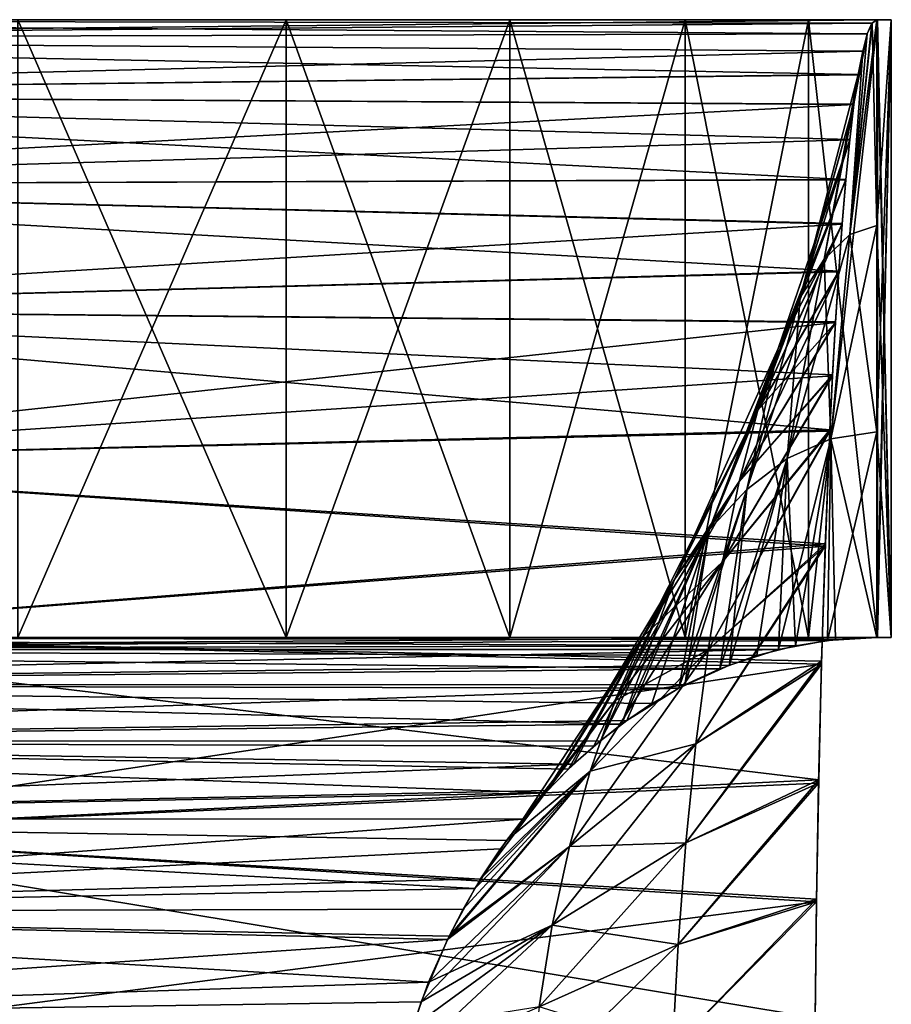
# Model space of a CAD drawing. Header units: inches. Extents: x -4.64 to 4.64, y -1.42 to 0.49.
# Tile 570 of 608: x 4.51 to 4.64, y -0.15 to 0. Entities that reach past the tile are written whole.
import ezdxf

# ---------------------------------------------------------------- set-up
doc = ezdxf.new("R2010")
doc.units = ezdxf.units.IN
doc.header["$LTSCALE"] = 65.185185
doc.header["$MEASUREMENT"] = 0
for name, color, linetype in [('1', 7, 'CONTINUOUS'), ('11', 7, 'CONTINUOUS'), ('13', 7, 'CONTINUOUS'), ('19', 7, 'CONTINUOUS'), ('2', 7, 'CONTINUOUS'), ('20', 7, 'CONTINUOUS'), ('24', 7, 'CONTINUOUS'), ('303', 7, 'CONTINUOUS'), ('304', 7, 'CONTINUOUS'), ('306', 7, 'CONTINUOUS'), ('308', 7, 'CONTINUOUS'), ('320', 7, 'CONTINUOUS'), ('322', 7, 'CONTINUOUS'), ('324', 7, 'CONTINUOUS')]:
    doc.layers.add(name, color=color, linetype=linetype)

msp = doc.modelspace()

# ---------------------------------------------------------------- linework, layer by layer
at = {"layer": '1', "color": 7, "linetype": 'CONTINUOUS', "true_color": 0x969696}
for points in [[(4.63696, 0, 8.48588), (4.33627, 0, 8.18518), (4.23447, 0, 8.55193), (4.63696, 0, 8.48588)], [(4.25, 0, 8.5503), (4.63696, 0, 8.48588), (4.23447, 0, 8.55193), (4.25, 0, 8.5503)], [(4.63915, 0, 8.54878), (4.63696, 0, 8.48588), (4.25, 0, 8.5503), (4.63915, 0, 8.54878)], [(4.63915, 0, 8.54878), (4.25, 0, 8.5503), (4.26553, 0, 8.55193), (4.63915, 0, 8.54878)], [(4.63709, 0, 8.61021), (4.63915, 0, 8.54878), (4.26553, 0, 8.55193), (4.63709, 0, 8.61021)], [(4.28038, 0, 8.55676), (4.63709, 0, 8.61021), (4.26553, 0, 8.55193), (4.28038, 0, 8.55676)], [(4.62668, 0, 8.67077), (4.63709, 0, 8.61021), (4.28038, 0, 8.55676), (4.62668, 0, 8.67077)], [(4.6081, 0, 8.72938), (4.62668, 0, 8.67077), (4.28038, 0, 8.55676), (4.6081, 0, 8.72938)], [(4.29391, 0, 8.56456), (4.6081, 0, 8.72938), (4.28038, 0, 8.55676), (4.29391, 0, 8.56456)], [(4.58172, 0, 8.78489), (4.6081, 0, 8.72938), (4.29391, 0, 8.56456), (4.58172, 0, 8.78489)], [(4.30551, 0, 8.57501), (4.58172, 0, 8.78489), (4.29391, 0, 8.56456), (4.30551, 0, 8.57501)], [(4.31469, 0, 8.58765), (4.58172, 0, 8.78489), (4.30551, 0, 8.57501), (4.31469, 0, 8.58765)], [(4.50762, 0, 8.88262), (4.54801, 0, 8.8363), (4.30551, 0, 8.67499), (4.50762, 0, 8.88262)], [(4.30551, 0, 8.67499), (4.54801, 0, 8.8363), (4.31469, 0, 8.66235), (4.30551, 0, 8.67499)], [(4.32105, 0, 8.60192), (4.58172, 0, 8.78489), (4.31469, 0, 8.58765), (4.32105, 0, 8.60192)], [(4.31469, 0, 8.66235), (4.54801, 0, 8.8363), (4.32105, 0, 8.64808), (4.31469, 0, 8.66235)], [(4.54801, 0, 8.8363), (4.58172, 0, 8.78489), (4.32105, 0, 8.60192), (4.54801, 0, 8.8363)], [(4.32105, 0, 8.64808), (4.54801, 0, 8.8363), (4.32429, 0, 8.63281), (4.32105, 0, 8.64808)], [(4.32429, 0, 8.61719), (4.54801, 0, 8.8363), (4.32105, 0, 8.60192), (4.32429, 0, 8.61719)], [(4.32429, 0, 8.63281), (4.54801, 0, 8.8363), (4.32429, 0, 8.61719), (4.32429, 0, 8.63281)]]:
    msp.add_3dface(points, dxfattribs=at)
at = {"layer": '11', "color": 7, "linetype": 'CONTINUOUS', "true_color": 0x969696}
for points in [[(4.63696, -0.093, 8.48588), (4.33627, -0.093, 8.18518), (4.3491, -0.09479, 8.17235), (4.63696, -0.093, 8.48588)], [(4.62952, -0.09346, 8.46542), (4.63696, -0.093, 8.48588), (4.3491, -0.09479, 8.17235), (4.62952, -0.09346, 8.46542)], [(4.62217, -0.09482, 8.44522), (4.62952, -0.09346, 8.46542), (4.3491, -0.09479, 8.17235), (4.62217, -0.09482, 8.44522)], [(4.36143, -0.10008, 8.16001), (4.62217, -0.09482, 8.44522), (4.3491, -0.09479, 8.17235), (4.36143, -0.10008, 8.16001)], [(4.61476, -0.09714, 8.42486), (4.62217, -0.09482, 8.44522), (4.36143, -0.10008, 8.16001), (4.61476, -0.09714, 8.42486)], [(4.60716, -0.10061, 8.40398), (4.61476, -0.09714, 8.42486), (4.36143, -0.10008, 8.16001), (4.60716, -0.10061, 8.40398)], [(4.3728, -0.10867, 8.14865), (4.60716, -0.10061, 8.40398), (4.36143, -0.10008, 8.16001), (4.3728, -0.10867, 8.14865)], [(4.59933, -0.10547, 8.38245), (4.60716, -0.10061, 8.40398), (4.3728, -0.10867, 8.14865), (4.59933, -0.10547, 8.38245)], [(4.59534, -0.10853, 8.37147), (4.59933, -0.10547, 8.38245), (4.3728, -0.10867, 8.14865), (4.59534, -0.10853, 8.37147)], [(4.5913, -0.11208, 8.36039), (4.59534, -0.10853, 8.37147), (4.3728, -0.10867, 8.14865), (4.5913, -0.11208, 8.36039)], [(4.38277, -0.12024, 8.13868), (4.5913, -0.11208, 8.36039), (4.3728, -0.10867, 8.14865), (4.38277, -0.12024, 8.13868)], [(4.58739, -0.11605, 8.34964), (4.5913, -0.11208, 8.36039), (4.38277, -0.12024, 8.13868), (4.58739, -0.11605, 8.34964)], [(4.58367, -0.12035, 8.33943), (4.58739, -0.11605, 8.34964), (4.38277, -0.12024, 8.13868), (4.58367, -0.12035, 8.33943)], [(4.39094, -0.13433, 8.1305), (4.58367, -0.12035, 8.33943), (4.38277, -0.12024, 8.13868), (4.39094, -0.13433, 8.1305)], [(4.58031, -0.12481, 8.33018), (4.58367, -0.12035, 8.33943), (4.39094, -0.13433, 8.1305), (4.58031, -0.12481, 8.33018)], [(4.5773, -0.12934, 8.32191), (4.58031, -0.12481, 8.33018), (4.39094, -0.13433, 8.1305), (4.5773, -0.12934, 8.32191)], [(4.57465, -0.13389, 8.31462), (4.5773, -0.12934, 8.32191), (4.39094, -0.13433, 8.1305), (4.57465, -0.13389, 8.31462)], [(4.57229, -0.13847, 8.30816), (4.57465, -0.13389, 8.31462), (4.39094, -0.13433, 8.1305), (4.57229, -0.13847, 8.30816)], [(4.39702, -0.15041, 8.12442), (4.57229, -0.13847, 8.30816), (4.39094, -0.13433, 8.1305), (4.39702, -0.15041, 8.12442)], [(4.56835, -0.14783, 8.29733), (4.57229, -0.13847, 8.30816), (4.39702, -0.15041, 8.12442), (4.56835, -0.14783, 8.29733)], [(4.56533, -0.15754, 8.28903), (4.56835, -0.14783, 8.29733), (4.39702, -0.15041, 8.12442), (4.56533, -0.15754, 8.28903)]]:
    msp.add_3dface(points, dxfattribs=at)
at = {"layer": '13', "color": 7, "linetype": 'CONTINUOUS', "true_color": 0x969696}
for points in [[(4.33627, 0, 8.18518), (4.63696, 0, 8.48588), (4.63622, -0.00054, 8.46518), (4.33627, 0, 8.18518)], [(4.35911, -0.00283, 8.16234), (4.33627, 0, 8.18518), (4.63554, -0.00212, 8.44484), (4.35911, -0.00283, 8.16234)], [(4.63554, -0.00212, 8.44484), (4.33627, 0, 8.18518), (4.63622, -0.00054, 8.46518), (4.63554, -0.00212, 8.44484)], [(4.63484, -0.00472, 8.42488), (4.35911, -0.00283, 8.16234), (4.63554, -0.00212, 8.44484), (4.63484, -0.00472, 8.42488)], [(4.38125, -0.01122, 8.1402), (4.35911, -0.00283, 8.16234), (4.63417, -0.00827, 8.4055), (4.38125, -0.01122, 8.1402)], [(4.63417, -0.00827, 8.4055), (4.35911, -0.00283, 8.16234), (4.63484, -0.00472, 8.42488), (4.63417, -0.00827, 8.4055)], [(4.63351, -0.01273, 8.38679), (4.38125, -0.01122, 8.1402), (4.63417, -0.00827, 8.4055), (4.63351, -0.01273, 8.38679)], [(4.40203, -0.02492, 8.11942), (4.38125, -0.01122, 8.1402), (4.6323, -0.02403, 8.3519), (4.40203, -0.02492, 8.11942)], [(4.6323, -0.02403, 8.3519), (4.38125, -0.01122, 8.1402), (4.6329, -0.01801, 8.36891), (4.6323, -0.02403, 8.3519)], [(4.6329, -0.01801, 8.36891), (4.38125, -0.01122, 8.1402), (4.63351, -0.01273, 8.38679), (4.6329, -0.01801, 8.36891)], [(4.63175, -0.03067, 8.33596), (4.40203, -0.02492, 8.11942), (4.6323, -0.02403, 8.3519), (4.63175, -0.03067, 8.33596)], [(4.42082, -0.04353, 8.10063), (4.40203, -0.02492, 8.11942), (4.63123, -0.03785, 8.3211), (4.42082, -0.04353, 8.10063)], [(4.63123, -0.03785, 8.3211), (4.40203, -0.02492, 8.11942), (4.63175, -0.03067, 8.33596), (4.63123, -0.03785, 8.3211)], [(4.63075, -0.04548, 8.30732), (4.42082, -0.04353, 8.10063), (4.63123, -0.03785, 8.3211), (4.63075, -0.04548, 8.30732)], [(4.43701, -0.06643, 8.08444), (4.42082, -0.04353, 8.10063), (4.62991, -0.06175, 8.28308), (4.43701, -0.06643, 8.08444)], [(4.62991, -0.06175, 8.28308), (4.42082, -0.04353, 8.10063), (4.63031, -0.05348, 8.29465), (4.62991, -0.06175, 8.28308)], [(4.63031, -0.05348, 8.29465), (4.42082, -0.04353, 8.10063), (4.63075, -0.04548, 8.30732), (4.63031, -0.05348, 8.29465)], [(4.62922, -0.07892, 8.26305), (4.43701, -0.06643, 8.08444), (4.62991, -0.06175, 8.28308), (4.62922, -0.07892, 8.26305)], [(4.45017, -0.093, 8.07128), (4.43701, -0.06643, 8.08444), (4.62922, -0.07892, 8.26305), (4.45017, -0.093, 8.07128)], [(4.62865, -0.09656, 8.24693), (4.45017, -0.093, 8.07128), (4.62922, -0.07892, 8.26305), (4.62865, -0.09656, 8.24693)], [(4.45986, -0.12239, 8.06159), (4.45017, -0.093, 8.07128), (4.62822, -0.11444, 8.23433), (4.45986, -0.12239, 8.06159)], [(4.62822, -0.11444, 8.23433), (4.45017, -0.093, 8.07128), (4.62865, -0.09656, 8.24693), (4.62822, -0.11444, 8.23433)], [(4.62789, -0.13239, 8.22492), (4.45986, -0.12239, 8.06159), (4.62822, -0.11444, 8.23433), (4.62789, -0.13239, 8.22492)], [(4.46579, -0.1537, 8.05566), (4.45986, -0.12239, 8.06159), (4.62766, -0.15026, 8.21843), (4.46579, -0.1537, 8.05566)], [(4.62766, -0.15026, 8.21843), (4.45986, -0.12239, 8.06159), (4.62789, -0.13239, 8.22492), (4.62766, -0.15026, 8.21843)]]:
    msp.add_3dface(points, dxfattribs=at)
at = {"layer": '19', "color": 7, "linetype": 'CONTINUOUS', "true_color": 0x969696}
for points in [[(4.63696, 0, 8.48588), (4.63915, 0, 8.54878), (4.63915, -0.093, 8.54878), (4.63696, 0, 8.48588)], [(4.63696, 0, 8.48588), (4.63915, -0.093, 8.54878), (4.63696, -0.031, 8.48588), (4.63696, 0, 8.48588)], [(4.63696, -0.031, 8.48588), (4.63915, -0.093, 8.54878), (4.63696, -0.06203, 8.48588), (4.63696, -0.031, 8.48588)], [(4.63915, -0.093, 8.54878), (4.63696, -0.093, 8.48588), (4.63696, -0.06203, 8.48588), (4.63915, -0.093, 8.54878)]]:
    msp.add_3dface(points, dxfattribs=at)
at = {"layer": '2', "color": 7, "linetype": 'CONTINUOUS', "true_color": 0x969696}
for points in [[(4.63915, -0.093, 8.54878), (4.63709, -0.093, 8.61021), (4.33627, -0.093, 8.18518), (4.63915, -0.093, 8.54878)], [(4.33627, -0.093, 8.18518), (4.63709, -0.093, 8.61021), (4.42678, -0.093, 8.44822), (4.33627, -0.093, 8.18518)], [(4.63696, -0.093, 8.48588), (4.63915, -0.093, 8.54878), (4.33627, -0.093, 8.18518), (4.63696, -0.093, 8.48588)], [(4.63709, -0.093, 8.61021), (4.62668, -0.093, 8.67077), (4.42678, -0.093, 8.44822), (4.63709, -0.093, 8.61021)], [(4.42678, -0.093, 8.44822), (4.62668, -0.093, 8.67077), (4.45225, -0.093, 8.47805), (4.42678, -0.093, 8.44822)], [(4.45225, -0.093, 8.77195), (4.47275, -0.093, 8.7385), (4.54801, -0.093, 8.8363), (4.45225, -0.093, 8.77195)], [(4.50762, -0.093, 8.88262), (4.45225, -0.093, 8.77195), (4.54801, -0.093, 8.8363), (4.50762, -0.093, 8.88262)], [(4.45225, -0.093, 8.47805), (4.62668, -0.093, 8.67077), (4.47275, -0.093, 8.5115), (4.45225, -0.093, 8.47805)], [(4.47275, -0.093, 8.7385), (4.48776, -0.093, 8.70225), (4.54801, -0.093, 8.8363), (4.47275, -0.093, 8.7385)], [(4.47275, -0.093, 8.5115), (4.62668, -0.093, 8.67077), (4.48776, -0.093, 8.54775), (4.47275, -0.093, 8.5115)], [(4.48776, -0.093, 8.70225), (4.49692, -0.093, 8.66411), (4.58172, -0.093, 8.78489), (4.48776, -0.093, 8.70225)], [(4.54801, -0.093, 8.8363), (4.48776, -0.093, 8.70225), (4.58172, -0.093, 8.78489), (4.54801, -0.093, 8.8363)], [(4.62668, -0.093, 8.67077), (4.6081, -0.093, 8.72938), (4.48776, -0.093, 8.54775), (4.62668, -0.093, 8.67077)], [(4.48776, -0.093, 8.54775), (4.6081, -0.093, 8.72938), (4.49692, -0.093, 8.58589), (4.48776, -0.093, 8.54775)], [(4.49692, -0.093, 8.66411), (4.5, -0.093, 8.625), (4.58172, -0.093, 8.78489), (4.49692, -0.093, 8.66411)], [(4.6081, -0.093, 8.72938), (4.5, -0.093, 8.625), (4.49692, -0.093, 8.58589), (4.6081, -0.093, 8.72938)], [(4.58172, -0.093, 8.78489), (4.5, -0.093, 8.625), (4.6081, -0.093, 8.72938), (4.58172, -0.093, 8.78489)]]:
    msp.add_3dface(points, dxfattribs=at)
at = {"layer": '20', "color": 7, "linetype": 'CONTINUOUS', "true_color": 0x969696}
for points in [[(4.54801, 0, 8.8363), (4.50762, 0, 8.88262), (4.54801, -0.093, 8.8363), (4.54801, 0, 8.8363)], [(4.50762, 0, 8.88262), (4.50762, -0.093, 8.88262), (4.54801, -0.093, 8.8363), (4.50762, 0, 8.88262)], [(4.58172, 0, 8.78489), (4.54801, 0, 8.8363), (4.58172, -0.093, 8.78489), (4.58172, 0, 8.78489)], [(4.54801, 0, 8.8363), (4.54801, -0.093, 8.8363), (4.58172, -0.093, 8.78489), (4.54801, 0, 8.8363)], [(4.6081, 0, 8.72938), (4.58172, 0, 8.78489), (4.6081, -0.093, 8.72938), (4.6081, 0, 8.72938)], [(4.58172, 0, 8.78489), (4.58172, -0.093, 8.78489), (4.6081, -0.093, 8.72938), (4.58172, 0, 8.78489)], [(4.62668, 0, 8.67077), (4.6081, 0, 8.72938), (4.62668, -0.093, 8.67077), (4.62668, 0, 8.67077)], [(4.6081, 0, 8.72938), (4.6081, -0.093, 8.72938), (4.62668, -0.093, 8.67077), (4.6081, 0, 8.72938)], [(4.63709, 0, 8.61021), (4.62668, 0, 8.67077), (4.63709, -0.093, 8.61021), (4.63709, 0, 8.61021)], [(4.62668, 0, 8.67077), (4.62668, -0.093, 8.67077), (4.63709, -0.093, 8.61021), (4.62668, 0, 8.67077)], [(4.63915, 0, 8.54878), (4.63709, 0, 8.61021), (4.63915, -0.093, 8.54878), (4.63915, 0, 8.54878)], [(4.63709, 0, 8.61021), (4.63709, -0.093, 8.61021), (4.63915, -0.093, 8.54878), (4.63709, 0, 8.61021)]]:
    msp.add_3dface(points, dxfattribs=at)
at = {"layer": '24', "color": 7, "linetype": 'CONTINUOUS', "true_color": 0x969696}
for points in [[(4.63622, -0.00054, 8.46518), (4.63696, 0, 8.48588), (4.63289, -0.03231, 8.45332), (4.63622, -0.00054, 8.46518)], [(4.63696, 0, 8.48588), (4.63696, -0.031, 8.48588), (4.63289, -0.03231, 8.45332), (4.63696, 0, 8.48588)], [(4.63554, -0.00212, 8.44484), (4.63622, -0.00054, 8.46518), (4.63289, -0.03231, 8.45332), (4.63554, -0.00212, 8.44484)], [(4.63484, -0.00472, 8.42488), (4.63554, -0.00212, 8.44484), (4.62903, -0.03603, 8.42256), (4.63484, -0.00472, 8.42488)], [(4.62903, -0.03603, 8.42256), (4.63554, -0.00212, 8.44484), (4.63289, -0.03231, 8.45332), (4.62903, -0.03603, 8.42256)], [(4.63417, -0.00827, 8.4055), (4.63484, -0.00472, 8.42488), (4.62903, -0.03603, 8.42256), (4.63417, -0.00827, 8.4055)], [(4.63351, -0.01273, 8.38679), (4.63417, -0.00827, 8.4055), (4.62543, -0.04183, 8.39381), (4.63351, -0.01273, 8.38679)], [(4.62543, -0.04183, 8.39381), (4.63417, -0.00827, 8.4055), (4.62903, -0.03603, 8.42256), (4.62543, -0.04183, 8.39381)], [(4.6329, -0.01801, 8.36891), (4.63351, -0.01273, 8.38679), (4.62543, -0.04183, 8.39381), (4.6329, -0.01801, 8.36891)], [(4.6323, -0.02403, 8.3519), (4.6329, -0.01801, 8.36891), (4.6221, -0.04948, 8.3672), (4.6323, -0.02403, 8.3519)], [(4.6221, -0.04948, 8.3672), (4.6329, -0.01801, 8.36891), (4.62543, -0.04183, 8.39381), (4.6221, -0.04948, 8.3672)], [(4.63175, -0.03067, 8.33596), (4.6323, -0.02403, 8.3519), (4.61903, -0.05877, 8.34274), (4.63175, -0.03067, 8.33596)], [(4.61903, -0.05877, 8.34274), (4.6323, -0.02403, 8.3519), (4.6221, -0.04948, 8.3672), (4.61903, -0.05877, 8.34274)], [(4.63123, -0.03785, 8.3211), (4.63175, -0.03067, 8.33596), (4.61903, -0.05877, 8.34274), (4.63123, -0.03785, 8.3211)], [(4.63696, -0.031, 8.48588), (4.63696, -0.06203, 8.48588), (4.63003, -0.06308, 8.45617), (4.63696, -0.031, 8.48588)], [(4.63289, -0.03231, 8.45332), (4.63696, -0.031, 8.48588), (4.63003, -0.06308, 8.45617), (4.63289, -0.03231, 8.45332)], [(4.62903, -0.03603, 8.42256), (4.63289, -0.03231, 8.45332), (4.62349, -0.06605, 8.4281), (4.62903, -0.03603, 8.42256)], [(4.62349, -0.06605, 8.4281), (4.63289, -0.03231, 8.45332), (4.63003, -0.06308, 8.45617), (4.62349, -0.06605, 8.4281)], [(4.62543, -0.04183, 8.39381), (4.62903, -0.03603, 8.42256), (4.61737, -0.0707, 8.40188), (4.62543, -0.04183, 8.39381)], [(4.61737, -0.0707, 8.40188), (4.62903, -0.03603, 8.42256), (4.62349, -0.06605, 8.4281), (4.61737, -0.0707, 8.40188)], [(4.63075, -0.04548, 8.30732), (4.63123, -0.03785, 8.3211), (4.61625, -0.06953, 8.32051), (4.63075, -0.04548, 8.30732)], [(4.61625, -0.06953, 8.32051), (4.63123, -0.03785, 8.3211), (4.61903, -0.05877, 8.34274), (4.61625, -0.06953, 8.32051)], [(4.6221, -0.04948, 8.3672), (4.62543, -0.04183, 8.39381), (4.6117, -0.07681, 8.37759), (4.6221, -0.04948, 8.3672)], [(4.6117, -0.07681, 8.37759), (4.62543, -0.04183, 8.39381), (4.61737, -0.0707, 8.40188), (4.6117, -0.07681, 8.37759)], [(4.63031, -0.05348, 8.29465), (4.63075, -0.04548, 8.30732), (4.61625, -0.06953, 8.32051), (4.63031, -0.05348, 8.29465)], [(4.61903, -0.05877, 8.34274), (4.6221, -0.04948, 8.3672), (4.6065, -0.08424, 8.35528), (4.61903, -0.05877, 8.34274)], [(4.6065, -0.08424, 8.35528), (4.6221, -0.04948, 8.3672), (4.6117, -0.07681, 8.37759), (4.6065, -0.08424, 8.35528)], [(4.62991, -0.06175, 8.28308), (4.63031, -0.05348, 8.29465), (4.61375, -0.08161, 8.30062), (4.62991, -0.06175, 8.28308)], [(4.61375, -0.08161, 8.30062), (4.63031, -0.05348, 8.29465), (4.61625, -0.06953, 8.32051), (4.61375, -0.08161, 8.30062)], [(4.61625, -0.06953, 8.32051), (4.61903, -0.05877, 8.34274), (4.60177, -0.09285, 8.33499), (4.61625, -0.06953, 8.32051)], [(4.60177, -0.09285, 8.33499), (4.61903, -0.05877, 8.34274), (4.6065, -0.08424, 8.35528), (4.60177, -0.09285, 8.33499)], [(4.62922, -0.07892, 8.26305), (4.62991, -0.06175, 8.28308), (4.61157, -0.09485, 8.28319), (4.62922, -0.07892, 8.26305)], [(4.61157, -0.09485, 8.28319), (4.62991, -0.06175, 8.28308), (4.61375, -0.08161, 8.30062), (4.61157, -0.09485, 8.28319)], [(4.63696, -0.093, 8.48588), (4.62952, -0.09346, 8.46542), (4.63696, -0.06203, 8.48588), (4.63696, -0.093, 8.48588)], [(4.63696, -0.06203, 8.48588), (4.62952, -0.09346, 8.46542), (4.63003, -0.06308, 8.45617), (4.63696, -0.06203, 8.48588)], [(4.62952, -0.09346, 8.46542), (4.62217, -0.09482, 8.44522), (4.63003, -0.06308, 8.45617), (4.62952, -0.09346, 8.46542)], [(4.62217, -0.09482, 8.44522), (4.62349, -0.06605, 8.4281), (4.63003, -0.06308, 8.45617), (4.62217, -0.09482, 8.44522)], [(4.62217, -0.09482, 8.44522), (4.61476, -0.09714, 8.42486), (4.62349, -0.06605, 8.4281), (4.62217, -0.09482, 8.44522)], [(4.61476, -0.09714, 8.42486), (4.61737, -0.0707, 8.40188), (4.62349, -0.06605, 8.4281), (4.61476, -0.09714, 8.42486)], [(4.61375, -0.08161, 8.30062), (4.61625, -0.06953, 8.32051), (4.59753, -0.10251, 8.31684), (4.61375, -0.08161, 8.30062)], [(4.59753, -0.10251, 8.31684), (4.61625, -0.06953, 8.32051), (4.60177, -0.09285, 8.33499), (4.59753, -0.10251, 8.31684)], [(4.61476, -0.09714, 8.42486), (4.60716, -0.10061, 8.40398), (4.61737, -0.0707, 8.40188), (4.61476, -0.09714, 8.42486)], [(4.60716, -0.10061, 8.40398), (4.6117, -0.07681, 8.37759), (4.61737, -0.0707, 8.40188), (4.60716, -0.10061, 8.40398)], [(4.59933, -0.10547, 8.38245), (4.59534, -0.10853, 8.37147), (4.6117, -0.07681, 8.37759), (4.59933, -0.10547, 8.38245)], [(4.59534, -0.10853, 8.37147), (4.6065, -0.08424, 8.35528), (4.6117, -0.07681, 8.37759), (4.59534, -0.10853, 8.37147)], [(4.60716, -0.10061, 8.40398), (4.59933, -0.10547, 8.38245), (4.6117, -0.07681, 8.37759), (4.60716, -0.10061, 8.40398)], [(4.62865, -0.09656, 8.24693), (4.62922, -0.07892, 8.26305), (4.60971, -0.10902, 8.26836), (4.62865, -0.09656, 8.24693)], [(4.60971, -0.10902, 8.26836), (4.62922, -0.07892, 8.26305), (4.61157, -0.09485, 8.28319), (4.60971, -0.10902, 8.26836)], [(4.61157, -0.09485, 8.28319), (4.61375, -0.08161, 8.30062), (4.59382, -0.1131, 8.30094), (4.61157, -0.09485, 8.28319)], [(4.59382, -0.1131, 8.30094), (4.61375, -0.08161, 8.30062), (4.59753, -0.10251, 8.31684), (4.59382, -0.1131, 8.30094)], [(4.5913, -0.11208, 8.36039), (4.58739, -0.11605, 8.34964), (4.6065, -0.08424, 8.35528), (4.5913, -0.11208, 8.36039)], [(4.58739, -0.11605, 8.34964), (4.60177, -0.09285, 8.33499), (4.6065, -0.08424, 8.35528), (4.58739, -0.11605, 8.34964)], [(4.59534, -0.10853, 8.37147), (4.5913, -0.11208, 8.36039), (4.6065, -0.08424, 8.35528), (4.59534, -0.10853, 8.37147)], [(4.58739, -0.11605, 8.34964), (4.58367, -0.12035, 8.33943), (4.60177, -0.09285, 8.33499), (4.58739, -0.11605, 8.34964)], [(4.58367, -0.12035, 8.33943), (4.59753, -0.10251, 8.31684), (4.60177, -0.09285, 8.33499), (4.58367, -0.12035, 8.33943)], [(4.60971, -0.10902, 8.26836), (4.61157, -0.09485, 8.28319), (4.59067, -0.12443, 8.28741), (4.60971, -0.10902, 8.26836)], [(4.59067, -0.12443, 8.28741), (4.61157, -0.09485, 8.28319), (4.59382, -0.1131, 8.30094), (4.59067, -0.12443, 8.28741)], [(4.62822, -0.11444, 8.23433), (4.62865, -0.09656, 8.24693), (4.6082, -0.12389, 8.25627), (4.62822, -0.11444, 8.23433)], [(4.6082, -0.12389, 8.25627), (4.62865, -0.09656, 8.24693), (4.60971, -0.10902, 8.26836), (4.6082, -0.12389, 8.25627)], [(4.58031, -0.12481, 8.33018), (4.5773, -0.12934, 8.32191), (4.59753, -0.10251, 8.31684), (4.58031, -0.12481, 8.33018)], [(4.5773, -0.12934, 8.32191), (4.59382, -0.1131, 8.30094), (4.59753, -0.10251, 8.31684), (4.5773, -0.12934, 8.32191)], [(4.58367, -0.12035, 8.33943), (4.58031, -0.12481, 8.33018), (4.59753, -0.10251, 8.31684), (4.58367, -0.12035, 8.33943)], [(4.6082, -0.12389, 8.25627), (4.60971, -0.10902, 8.26836), (4.58809, -0.13632, 8.27638), (4.6082, -0.12389, 8.25627)], [(4.58809, -0.13632, 8.27638), (4.60971, -0.10902, 8.26836), (4.59067, -0.12443, 8.28741), (4.58809, -0.13632, 8.27638)], [(4.57465, -0.13389, 8.31462), (4.57229, -0.13847, 8.30816), (4.59382, -0.1131, 8.30094), (4.57465, -0.13389, 8.31462)], [(4.57229, -0.13847, 8.30816), (4.59067, -0.12443, 8.28741), (4.59382, -0.1131, 8.30094), (4.57229, -0.13847, 8.30816)], [(4.5773, -0.12934, 8.32191), (4.57465, -0.13389, 8.31462), (4.59382, -0.1131, 8.30094), (4.5773, -0.12934, 8.32191)], [(4.62789, -0.13239, 8.22492), (4.62822, -0.11444, 8.23433), (4.60703, -0.13922, 8.24696), (4.62789, -0.13239, 8.22492)], [(4.60703, -0.13922, 8.24696), (4.62822, -0.11444, 8.23433), (4.6082, -0.12389, 8.25627), (4.60703, -0.13922, 8.24696)], [(4.57229, -0.13847, 8.30816), (4.56835, -0.14783, 8.29733), (4.59067, -0.12443, 8.28741), (4.57229, -0.13847, 8.30816)], [(4.56835, -0.14783, 8.29733), (4.58809, -0.13632, 8.27638), (4.59067, -0.12443, 8.28741), (4.56835, -0.14783, 8.29733)], [(4.60703, -0.13922, 8.24696), (4.6082, -0.12389, 8.25627), (4.58611, -0.14858, 8.26788), (4.60703, -0.13922, 8.24696)], [(4.58611, -0.14858, 8.26788), (4.6082, -0.12389, 8.25627), (4.58809, -0.13632, 8.27638), (4.58611, -0.14858, 8.26788)], [(4.62766, -0.15026, 8.21843), (4.62789, -0.13239, 8.22492), (4.60621, -0.15481, 8.2404), (4.62766, -0.15026, 8.21843)], [(4.60621, -0.15481, 8.2404), (4.62789, -0.13239, 8.22492), (4.60703, -0.13922, 8.24696), (4.60621, -0.15481, 8.2404)], [(4.56835, -0.14783, 8.29733), (4.56533, -0.15754, 8.28903), (4.58809, -0.13632, 8.27638), (4.56835, -0.14783, 8.29733)], [(4.56533, -0.15754, 8.28903), (4.58611, -0.14858, 8.26788), (4.58809, -0.13632, 8.27638), (4.56533, -0.15754, 8.28903)], [(4.60621, -0.15481, 8.2404), (4.60703, -0.13922, 8.24696), (4.58471, -0.16105, 8.26189), (4.60621, -0.15481, 8.2404)], [(4.58471, -0.16105, 8.26189), (4.60703, -0.13922, 8.24696), (4.58611, -0.14858, 8.26788), (4.58471, -0.16105, 8.26189)]]:
    msp.add_3dface(points, dxfattribs=at)
at = {"layer": '303', "color": 7, "linetype": 'CONTINUOUS', "true_color": 0x969696}
for points in [[(4.33627, 0, -8.18518), (4.58172, 0, -8.78489), (4.30551, 0, -8.57501), (4.33627, 0, -8.18518)], [(4.58172, 0, -8.78489), (4.54802, 0, -8.83629), (4.30551, 0, -8.57501), (4.58172, 0, -8.78489)], [(4.30551, 0, -8.57501), (4.54802, 0, -8.83629), (4.31469, 0, -8.58765), (4.30551, 0, -8.57501)], [(4.31469, 0, -8.58765), (4.54802, 0, -8.83629), (4.32105, 0, -8.60192), (4.31469, 0, -8.58765)], [(4.32105, 0, -8.60192), (4.54802, 0, -8.83629), (4.32429, 0, -8.61719), (4.32105, 0, -8.60192)], [(4.54802, 0, -8.83629), (4.50762, 0, -8.88262), (4.32429, 0, -8.61719), (4.54802, 0, -8.83629)], [(4.33627, 0, -8.18518), (4.63696, 0, -8.48588), (4.63915, 0, -8.54878), (4.33627, 0, -8.18518)], [(4.58172, 0, -8.78489), (4.33627, 0, -8.18518), (4.6081, 0, -8.72938), (4.58172, 0, -8.78489)], [(4.6081, 0, -8.72938), (4.33627, 0, -8.18518), (4.62668, 0, -8.67078), (4.6081, 0, -8.72938)], [(4.62668, 0, -8.67078), (4.33627, 0, -8.18518), (4.63709, 0, -8.61021), (4.62668, 0, -8.67078)], [(4.63709, 0, -8.61021), (4.33627, 0, -8.18518), (4.63915, 0, -8.54878), (4.63709, 0, -8.61021)]]:
    msp.add_3dface(points, dxfattribs=at)
at = {"layer": '304', "color": 7, "linetype": 'CONTINUOUS', "true_color": 0x969696}
for points in [[(4.32725, -0.093, -8.38724), (4.3635, -0.093, -8.40225), (4.63696, -0.093, -8.48588), (4.32725, -0.093, -8.38724)], [(4.33627, -0.093, -8.18518), (4.32725, -0.093, -8.38724), (4.63696, -0.093, -8.48588), (4.33627, -0.093, -8.18518)], [(4.3635, -0.093, -8.40225), (4.39695, -0.093, -8.42275), (4.63915, -0.093, -8.54878), (4.3635, -0.093, -8.40225)], [(4.63696, -0.093, -8.48588), (4.3635, -0.093, -8.40225), (4.63915, -0.093, -8.54878), (4.63696, -0.093, -8.48588)], [(4.39695, -0.093, -8.42275), (4.42678, -0.093, -8.44822), (4.63709, -0.093, -8.61021), (4.39695, -0.093, -8.42275)], [(4.63915, -0.093, -8.54878), (4.39695, -0.093, -8.42275), (4.63709, -0.093, -8.61021), (4.63915, -0.093, -8.54878)], [(4.42678, -0.093, -8.44822), (4.45225, -0.093, -8.47805), (4.63709, -0.093, -8.61021), (4.42678, -0.093, -8.44822)], [(4.50762, -0.093, -8.88262), (4.54802, -0.093, -8.83629), (4.42678, -0.093, -8.80178), (4.50762, -0.093, -8.88262)], [(4.42678, -0.093, -8.80178), (4.54802, -0.093, -8.83629), (4.45225, -0.093, -8.77195), (4.42678, -0.093, -8.80178)], [(4.45225, -0.093, -8.47805), (4.47275, -0.093, -8.5115), (4.63709, -0.093, -8.61021), (4.45225, -0.093, -8.47805)], [(4.45225, -0.093, -8.77195), (4.54802, -0.093, -8.83629), (4.47275, -0.093, -8.7385), (4.45225, -0.093, -8.77195)], [(4.47275, -0.093, -8.5115), (4.48776, -0.093, -8.54775), (4.62668, -0.093, -8.67078), (4.47275, -0.093, -8.5115)], [(4.63709, -0.093, -8.61021), (4.47275, -0.093, -8.5115), (4.62668, -0.093, -8.67078), (4.63709, -0.093, -8.61021)], [(4.54802, -0.093, -8.83629), (4.58172, -0.093, -8.78489), (4.47275, -0.093, -8.7385), (4.54802, -0.093, -8.83629)], [(4.47275, -0.093, -8.7385), (4.58172, -0.093, -8.78489), (4.48776, -0.093, -8.70225), (4.47275, -0.093, -8.7385)], [(4.48776, -0.093, -8.54775), (4.49692, -0.093, -8.58589), (4.62668, -0.093, -8.67078), (4.48776, -0.093, -8.54775)], [(4.48776, -0.093, -8.70225), (4.58172, -0.093, -8.78489), (4.49692, -0.093, -8.66411), (4.48776, -0.093, -8.70225)], [(4.49692, -0.093, -8.58589), (4.5, -0.093, -8.625), (4.6081, -0.093, -8.72938), (4.49692, -0.093, -8.58589)], [(4.6081, -0.093, -8.72938), (4.5, -0.093, -8.625), (4.49692, -0.093, -8.66411), (4.6081, -0.093, -8.72938)], [(4.62668, -0.093, -8.67078), (4.49692, -0.093, -8.58589), (4.6081, -0.093, -8.72938), (4.62668, -0.093, -8.67078)], [(4.58172, -0.093, -8.78489), (4.6081, -0.093, -8.72938), (4.49692, -0.093, -8.66411), (4.58172, -0.093, -8.78489)]]:
    msp.add_3dface(points, dxfattribs=at)
at = {"layer": '306', "color": 7, "linetype": 'CONTINUOUS', "true_color": 0x969696}
for points in [[(4.33627, -0.093, -8.18518), (4.63696, -0.093, -8.48588), (4.63074, -0.09332, -8.4688), (4.33627, -0.093, -8.18518)], [(4.3491, -0.09479, -8.17235), (4.33627, -0.093, -8.18518), (4.62472, -0.09424, -8.45221), (4.3491, -0.09479, -8.17235)], [(4.62472, -0.09424, -8.45221), (4.33627, -0.093, -8.18518), (4.63074, -0.09332, -8.4688), (4.62472, -0.09424, -8.45221)], [(4.61889, -0.09572, -8.43622), (4.3491, -0.09479, -8.17235), (4.62472, -0.09424, -8.45221), (4.61889, -0.09572, -8.43622)], [(4.36143, -0.10008, -8.16001), (4.3491, -0.09479, -8.17235), (4.61333, -0.09771, -8.42092), (4.36143, -0.10008, -8.16001)], [(4.61333, -0.09771, -8.42092), (4.3491, -0.09479, -8.17235), (4.61889, -0.09572, -8.43622), (4.61333, -0.09771, -8.42092)], [(4.60805, -0.10014, -8.40643), (4.36143, -0.10008, -8.16001), (4.61333, -0.09771, -8.42092), (4.60805, -0.10014, -8.40643)], [(4.3728, -0.10867, -8.14865), (4.36143, -0.10008, -8.16001), (4.59852, -0.10606, -8.38023), (4.3728, -0.10867, -8.14865)], [(4.59852, -0.10606, -8.38023), (4.36143, -0.10008, -8.16001), (4.60311, -0.10295, -8.39284), (4.59852, -0.10606, -8.38023)], [(4.60311, -0.10295, -8.39284), (4.36143, -0.10008, -8.16001), (4.60805, -0.10014, -8.40643), (4.60311, -0.10295, -8.39284)], [(4.59433, -0.10937, -8.36872), (4.3728, -0.10867, -8.14865), (4.59852, -0.10606, -8.38023), (4.59433, -0.10937, -8.36872)], [(4.38277, -0.12024, -8.13868), (4.3728, -0.10867, -8.14865), (4.58709, -0.11636, -8.34883), (4.38277, -0.12024, -8.13868)], [(4.58709, -0.11636, -8.34883), (4.3728, -0.10867, -8.14865), (4.59053, -0.11282, -8.35827), (4.58709, -0.11636, -8.34883)], [(4.59053, -0.11282, -8.35827), (4.3728, -0.10867, -8.14865), (4.59433, -0.10937, -8.36872), (4.59053, -0.11282, -8.35827)], [(4.5812, -0.12357, -8.33263), (4.38277, -0.12024, -8.13868), (4.58709, -0.11636, -8.34883), (4.5812, -0.12357, -8.33263)], [(4.39095, -0.13434, -8.1305), (4.38277, -0.12024, -8.13868), (4.57642, -0.1308, -8.31949), (4.39095, -0.13434, -8.1305)], [(4.57642, -0.1308, -8.31949), (4.38277, -0.12024, -8.13868), (4.5812, -0.12357, -8.33263), (4.57642, -0.1308, -8.31949)], [(4.57256, -0.13793, -8.30889), (4.39095, -0.13434, -8.1305), (4.57642, -0.1308, -8.31949), (4.57256, -0.13793, -8.30889)], [(4.39702, -0.15041, -8.12442), (4.39095, -0.13434, -8.1305), (4.56947, -0.14489, -8.30041), (4.39702, -0.15041, -8.12442)], [(4.56947, -0.14489, -8.30041), (4.39095, -0.13434, -8.1305), (4.57256, -0.13793, -8.30889), (4.56947, -0.14489, -8.30041)], [(4.56704, -0.15165, -8.29373), (4.39702, -0.15041, -8.12442), (4.56947, -0.14489, -8.30041), (4.56704, -0.15165, -8.29373)]]:
    msp.add_3dface(points, dxfattribs=at)
at = {"layer": '308', "color": 7, "linetype": 'CONTINUOUS', "true_color": 0x969696}
for points in [[(4.63696, 0, -8.48588), (4.33627, 0, -8.18518), (4.3591, -0.00283, -8.16234), (4.63696, 0, -8.48588)], [(4.63625, -0.00054, -8.4652), (4.63696, 0, -8.48588), (4.3591, -0.00283, -8.16234), (4.63625, -0.00054, -8.4652)], [(4.63553, -0.00213, -8.44478), (4.63625, -0.00054, -8.4652), (4.3591, -0.00283, -8.16234), (4.63553, -0.00213, -8.44478)], [(4.63484, -0.00473, -8.42478), (4.63553, -0.00213, -8.44478), (4.3591, -0.00283, -8.16234), (4.63484, -0.00473, -8.42478)], [(4.38125, -0.01122, -8.1402), (4.63484, -0.00473, -8.42478), (4.3591, -0.00283, -8.16234), (4.38125, -0.01122, -8.1402)], [(4.63416, -0.0083, -8.40536), (4.63484, -0.00473, -8.42478), (4.38125, -0.01122, -8.1402), (4.63416, -0.0083, -8.40536)], [(4.63351, -0.01277, -8.38663), (4.63416, -0.0083, -8.40536), (4.38125, -0.01122, -8.1402), (4.63351, -0.01277, -8.38663)], [(4.40203, -0.02492, -8.11942), (4.63351, -0.01277, -8.38663), (4.38125, -0.01122, -8.1402), (4.40203, -0.02492, -8.11942)], [(4.63289, -0.01808, -8.36868), (4.63351, -0.01277, -8.38663), (4.40203, -0.02492, -8.11942), (4.63289, -0.01808, -8.36868)], [(4.6323, -0.02411, -8.35168), (4.63289, -0.01808, -8.36868), (4.40203, -0.02492, -8.11942), (4.6323, -0.02411, -8.35168)], [(4.63174, -0.03077, -8.33574), (4.6323, -0.02411, -8.35168), (4.40203, -0.02492, -8.11942), (4.63174, -0.03077, -8.33574)], [(4.42081, -0.04352, -8.10064), (4.63174, -0.03077, -8.33574), (4.40203, -0.02492, -8.11942), (4.42081, -0.04352, -8.10064)], [(4.63123, -0.03796, -8.32089), (4.63174, -0.03077, -8.33574), (4.42081, -0.04352, -8.10064), (4.63123, -0.03796, -8.32089)], [(4.63075, -0.0456, -8.30712), (4.63123, -0.03796, -8.32089), (4.42081, -0.04352, -8.10064), (4.63075, -0.0456, -8.30712)], [(4.43702, -0.06644, -8.08443), (4.63075, -0.0456, -8.30712), (4.42081, -0.04352, -8.10064), (4.43702, -0.06644, -8.08443)], [(4.6303, -0.05362, -8.29444), (4.63075, -0.0456, -8.30712), (4.43702, -0.06644, -8.08443), (4.6303, -0.05362, -8.29444)], [(4.6299, -0.06194, -8.28283), (4.6303, -0.05362, -8.29444), (4.43702, -0.06644, -8.08443), (4.6299, -0.06194, -8.28283)], [(4.62921, -0.07925, -8.26271), (4.6299, -0.06194, -8.28283), (4.43702, -0.06644, -8.08443), (4.62921, -0.07925, -8.26271)], [(4.45017, -0.093, -8.07128), (4.62921, -0.07925, -8.26271), (4.43702, -0.06644, -8.08443), (4.45017, -0.093, -8.07128)], [(4.62864, -0.097, -8.24658), (4.62921, -0.07925, -8.26271), (4.45017, -0.093, -8.07128), (4.62864, -0.097, -8.24658)], [(4.45986, -0.12238, -8.06159), (4.62864, -0.097, -8.24658), (4.45017, -0.093, -8.07128), (4.45986, -0.12238, -8.06159)], [(4.6282, -0.1149, -8.23405), (4.62864, -0.097, -8.24658), (4.45986, -0.12238, -8.06159), (4.6282, -0.1149, -8.23405)], [(4.62788, -0.1328, -8.22474), (4.6282, -0.1149, -8.23405), (4.45986, -0.12238, -8.06159), (4.62788, -0.1328, -8.22474)], [(4.46579, -0.1537, -8.05566), (4.62788, -0.1328, -8.22474), (4.45986, -0.12238, -8.06159), (4.46579, -0.1537, -8.05566)], [(4.62766, -0.15061, -8.21833), (4.62788, -0.1328, -8.22474), (4.46579, -0.1537, -8.05566), (4.62766, -0.15061, -8.21833)]]:
    msp.add_3dface(points, dxfattribs=at)
at = {"layer": '320', "color": 7, "linetype": 'CONTINUOUS', "true_color": 0x969696}
for points in [[(4.63915, 0, -8.54878), (4.63696, 0, -8.48588), (4.63696, -0.031, -8.48588), (4.63915, 0, -8.54878)], [(4.63915, 0, -8.54878), (4.63696, -0.093, -8.48588), (4.63915, -0.093, -8.54878), (4.63915, 0, -8.54878)], [(4.63696, -0.093, -8.48588), (4.63915, 0, -8.54878), (4.63696, -0.06203, -8.48588), (4.63696, -0.093, -8.48588)], [(4.63696, -0.06203, -8.48588), (4.63915, 0, -8.54878), (4.63696, -0.031, -8.48588), (4.63696, -0.06203, -8.48588)]]:
    msp.add_3dface(points, dxfattribs=at)
at = {"layer": '322', "color": 7, "linetype": 'CONTINUOUS', "true_color": 0x969696}
for points in [[(4.50762, 0, -8.88262), (4.54802, 0, -8.83629), (4.50762, -0.093, -8.88262), (4.50762, 0, -8.88262)], [(4.54802, 0, -8.83629), (4.54802, -0.093, -8.83629), (4.50762, -0.093, -8.88262), (4.54802, 0, -8.83629)], [(4.54802, 0, -8.83629), (4.58172, 0, -8.78489), (4.54802, -0.093, -8.83629), (4.54802, 0, -8.83629)], [(4.58172, 0, -8.78489), (4.58172, -0.093, -8.78489), (4.54802, -0.093, -8.83629), (4.58172, 0, -8.78489)], [(4.58172, 0, -8.78489), (4.6081, 0, -8.72938), (4.58172, -0.093, -8.78489), (4.58172, 0, -8.78489)], [(4.6081, 0, -8.72938), (4.6081, -0.093, -8.72938), (4.58172, -0.093, -8.78489), (4.6081, 0, -8.72938)], [(4.6081, 0, -8.72938), (4.62668, 0, -8.67078), (4.6081, -0.093, -8.72938), (4.6081, 0, -8.72938)], [(4.62668, 0, -8.67078), (4.62668, -0.093, -8.67078), (4.6081, -0.093, -8.72938), (4.62668, 0, -8.67078)], [(4.62668, 0, -8.67078), (4.63709, 0, -8.61021), (4.62668, -0.093, -8.67078), (4.62668, 0, -8.67078)], [(4.63709, 0, -8.61021), (4.63709, -0.093, -8.61021), (4.62668, -0.093, -8.67078), (4.63709, 0, -8.61021)], [(4.63709, 0, -8.61021), (4.63915, 0, -8.54878), (4.63709, -0.093, -8.61021), (4.63709, 0, -8.61021)], [(4.63915, 0, -8.54878), (4.63915, -0.093, -8.54878), (4.63709, -0.093, -8.61021), (4.63915, 0, -8.54878)]]:
    msp.add_3dface(points, dxfattribs=at)
at = {"layer": '324', "color": 7, "linetype": 'CONTINUOUS', "true_color": 0x969696}
for points in [[(4.63696, 0, -8.48588), (4.63625, -0.00054, -8.4652), (4.63696, -0.031, -8.48588), (4.63696, 0, -8.48588)], [(4.63625, -0.00054, -8.4652), (4.63553, -0.00213, -8.44478), (4.63289, -0.03231, -8.45332), (4.63625, -0.00054, -8.4652)], [(4.63696, -0.031, -8.48588), (4.63625, -0.00054, -8.4652), (4.63289, -0.03231, -8.45332), (4.63696, -0.031, -8.48588)], [(4.63553, -0.00213, -8.44478), (4.63484, -0.00473, -8.42478), (4.63289, -0.03231, -8.45332), (4.63553, -0.00213, -8.44478)], [(4.63484, -0.00473, -8.42478), (4.63416, -0.0083, -8.40536), (4.62903, -0.03603, -8.42256), (4.63484, -0.00473, -8.42478)], [(4.63289, -0.03231, -8.45332), (4.63484, -0.00473, -8.42478), (4.62903, -0.03603, -8.42256), (4.63289, -0.03231, -8.45332)], [(4.63416, -0.0083, -8.40536), (4.63351, -0.01277, -8.38663), (4.62903, -0.03603, -8.42256), (4.63416, -0.0083, -8.40536)], [(4.63351, -0.01277, -8.38663), (4.63289, -0.01808, -8.36868), (4.62543, -0.04183, -8.39381), (4.63351, -0.01277, -8.38663)], [(4.62903, -0.03603, -8.42256), (4.63351, -0.01277, -8.38663), (4.62543, -0.04183, -8.39381), (4.62903, -0.03603, -8.42256)], [(4.63289, -0.01808, -8.36868), (4.6323, -0.02411, -8.35168), (4.6221, -0.04947, -8.3672), (4.63289, -0.01808, -8.36868)], [(4.62543, -0.04183, -8.39381), (4.63289, -0.01808, -8.36868), (4.6221, -0.04947, -8.3672), (4.62543, -0.04183, -8.39381)], [(4.6323, -0.02411, -8.35168), (4.63174, -0.03077, -8.33574), (4.6221, -0.04947, -8.3672), (4.6323, -0.02411, -8.35168)], [(4.63174, -0.03077, -8.33574), (4.63123, -0.03796, -8.32089), (4.61903, -0.05877, -8.34274), (4.63174, -0.03077, -8.33574)], [(4.6221, -0.04947, -8.3672), (4.63174, -0.03077, -8.33574), (4.61903, -0.05877, -8.34274), (4.6221, -0.04947, -8.3672)], [(4.63696, -0.06203, -8.48588), (4.63696, -0.031, -8.48588), (4.63289, -0.03231, -8.45332), (4.63696, -0.06203, -8.48588)], [(4.63289, -0.03231, -8.45332), (4.62903, -0.03603, -8.42256), (4.63003, -0.06308, -8.45617), (4.63289, -0.03231, -8.45332)], [(4.63696, -0.06203, -8.48588), (4.63289, -0.03231, -8.45332), (4.63003, -0.06308, -8.45617), (4.63696, -0.06203, -8.48588)], [(4.62903, -0.03603, -8.42256), (4.62543, -0.04183, -8.39381), (4.62349, -0.06605, -8.4281), (4.62903, -0.03603, -8.42256)], [(4.63003, -0.06308, -8.45617), (4.62903, -0.03603, -8.42256), (4.62349, -0.06605, -8.4281), (4.63003, -0.06308, -8.45617)], [(4.63123, -0.03796, -8.32089), (4.63075, -0.0456, -8.30712), (4.61903, -0.05877, -8.34274), (4.63123, -0.03796, -8.32089)], [(4.62543, -0.04183, -8.39381), (4.6221, -0.04947, -8.3672), (4.61737, -0.0707, -8.40188), (4.62543, -0.04183, -8.39381)], [(4.62349, -0.06605, -8.4281), (4.62543, -0.04183, -8.39381), (4.61737, -0.0707, -8.40188), (4.62349, -0.06605, -8.4281)], [(4.63075, -0.0456, -8.30712), (4.6303, -0.05362, -8.29444), (4.61625, -0.06953, -8.32051), (4.63075, -0.0456, -8.30712)], [(4.61903, -0.05877, -8.34274), (4.63075, -0.0456, -8.30712), (4.61625, -0.06953, -8.32051), (4.61903, -0.05877, -8.34274)], [(4.6221, -0.04947, -8.3672), (4.61903, -0.05877, -8.34274), (4.6117, -0.07681, -8.37759), (4.6221, -0.04947, -8.3672)], [(4.61737, -0.0707, -8.40188), (4.6221, -0.04947, -8.3672), (4.6117, -0.07681, -8.37759), (4.61737, -0.0707, -8.40188)], [(4.6303, -0.05362, -8.29444), (4.6299, -0.06194, -8.28283), (4.61375, -0.08161, -8.30062), (4.6303, -0.05362, -8.29444)], [(4.61625, -0.06953, -8.32051), (4.6303, -0.05362, -8.29444), (4.61375, -0.08161, -8.30062), (4.61625, -0.06953, -8.32051)], [(4.61903, -0.05877, -8.34274), (4.61625, -0.06953, -8.32051), (4.6065, -0.08424, -8.35528), (4.61903, -0.05877, -8.34274)], [(4.6117, -0.07681, -8.37759), (4.61903, -0.05877, -8.34274), (4.6065, -0.08424, -8.35528), (4.6117, -0.07681, -8.37759)], [(4.6299, -0.06194, -8.28283), (4.62921, -0.07925, -8.26271), (4.61157, -0.09485, -8.28319), (4.6299, -0.06194, -8.28283)], [(4.61375, -0.08161, -8.30062), (4.6299, -0.06194, -8.28283), (4.61157, -0.09485, -8.28319), (4.61375, -0.08161, -8.30062)], [(4.63696, -0.093, -8.48588), (4.63696, -0.06203, -8.48588), (4.63003, -0.06308, -8.45617), (4.63696, -0.093, -8.48588)], [(4.62472, -0.09424, -8.45221), (4.63003, -0.06308, -8.45617), (4.62349, -0.06605, -8.4281), (4.62472, -0.09424, -8.45221)], [(4.62472, -0.09424, -8.45221), (4.63074, -0.09332, -8.4688), (4.63003, -0.06308, -8.45617), (4.62472, -0.09424, -8.45221)], [(4.63074, -0.09332, -8.4688), (4.63696, -0.093, -8.48588), (4.63003, -0.06308, -8.45617), (4.63074, -0.09332, -8.4688)], [(4.61333, -0.09771, -8.42092), (4.61889, -0.09572, -8.43622), (4.62349, -0.06605, -8.4281), (4.61333, -0.09771, -8.42092)], [(4.61333, -0.09771, -8.42092), (4.62349, -0.06605, -8.4281), (4.61737, -0.0707, -8.40188), (4.61333, -0.09771, -8.42092)], [(4.61889, -0.09572, -8.43622), (4.62472, -0.09424, -8.45221), (4.62349, -0.06605, -8.4281), (4.61889, -0.09572, -8.43622)], [(4.61625, -0.06953, -8.32051), (4.61375, -0.08161, -8.30062), (4.60177, -0.09285, -8.33499), (4.61625, -0.06953, -8.32051)], [(4.6065, -0.08424, -8.35528), (4.61625, -0.06953, -8.32051), (4.60177, -0.09285, -8.33499), (4.6065, -0.08424, -8.35528)], [(4.60805, -0.10014, -8.40643), (4.61333, -0.09771, -8.42092), (4.61737, -0.0707, -8.40188), (4.60805, -0.10014, -8.40643)], [(4.60805, -0.10014, -8.40643), (4.61737, -0.0707, -8.40188), (4.6117, -0.07681, -8.37759), (4.60805, -0.10014, -8.40643)], [(4.59852, -0.10606, -8.38023), (4.60311, -0.10295, -8.39284), (4.6117, -0.07681, -8.37759), (4.59852, -0.10606, -8.38023)], [(4.59852, -0.10606, -8.38023), (4.6117, -0.07681, -8.37759), (4.6065, -0.08424, -8.35528), (4.59852, -0.10606, -8.38023)], [(4.60311, -0.10295, -8.39284), (4.60805, -0.10014, -8.40643), (4.6117, -0.07681, -8.37759), (4.60311, -0.10295, -8.39284)], [(4.62921, -0.07925, -8.26271), (4.62864, -0.097, -8.24658), (4.60971, -0.10902, -8.26836), (4.62921, -0.07925, -8.26271)], [(4.61157, -0.09485, -8.28319), (4.62921, -0.07925, -8.26271), (4.60971, -0.10902, -8.26836), (4.61157, -0.09485, -8.28319)], [(4.61375, -0.08161, -8.30062), (4.61157, -0.09485, -8.28319), (4.59753, -0.10251, -8.31684), (4.61375, -0.08161, -8.30062)], [(4.60177, -0.09285, -8.33499), (4.61375, -0.08161, -8.30062), (4.59753, -0.10251, -8.31684), (4.60177, -0.09285, -8.33499)], [(4.59053, -0.11282, -8.35827), (4.59433, -0.10937, -8.36872), (4.6065, -0.08424, -8.35528), (4.59053, -0.11282, -8.35827)], [(4.59053, -0.11282, -8.35827), (4.6065, -0.08424, -8.35528), (4.60177, -0.09285, -8.33499), (4.59053, -0.11282, -8.35827)], [(4.59433, -0.10937, -8.36872), (4.59852, -0.10606, -8.38023), (4.6065, -0.08424, -8.35528), (4.59433, -0.10937, -8.36872)], [(4.58709, -0.11636, -8.34883), (4.59053, -0.11282, -8.35827), (4.60177, -0.09285, -8.33499), (4.58709, -0.11636, -8.34883)], [(4.58709, -0.11636, -8.34883), (4.60177, -0.09285, -8.33499), (4.59753, -0.10251, -8.31684), (4.58709, -0.11636, -8.34883)], [(4.61157, -0.09485, -8.28319), (4.60971, -0.10902, -8.26836), (4.59382, -0.1131, -8.30094), (4.61157, -0.09485, -8.28319)], [(4.59753, -0.10251, -8.31684), (4.61157, -0.09485, -8.28319), (4.59382, -0.1131, -8.30094), (4.59753, -0.10251, -8.31684)], [(4.62864, -0.097, -8.24658), (4.6282, -0.1149, -8.23405), (4.6082, -0.12388, -8.25627), (4.62864, -0.097, -8.24658)], [(4.60971, -0.10902, -8.26836), (4.62864, -0.097, -8.24658), (4.6082, -0.12388, -8.25627), (4.60971, -0.10902, -8.26836)], [(4.5812, -0.12357, -8.33263), (4.58709, -0.11636, -8.34883), (4.59753, -0.10251, -8.31684), (4.5812, -0.12357, -8.33263)], [(4.5812, -0.12357, -8.33263), (4.59753, -0.10251, -8.31684), (4.59382, -0.1131, -8.30094), (4.5812, -0.12357, -8.33263)], [(4.60971, -0.10902, -8.26836), (4.6082, -0.12388, -8.25627), (4.59067, -0.12443, -8.28741), (4.60971, -0.10902, -8.26836)], [(4.59382, -0.1131, -8.30094), (4.60971, -0.10902, -8.26836), (4.59067, -0.12443, -8.28741), (4.59382, -0.1131, -8.30094)], [(4.57256, -0.13793, -8.30889), (4.57642, -0.1308, -8.31949), (4.59382, -0.1131, -8.30094), (4.57256, -0.13793, -8.30889)], [(4.57256, -0.13793, -8.30889), (4.59382, -0.1131, -8.30094), (4.59067, -0.12443, -8.28741), (4.57256, -0.13793, -8.30889)], [(4.57642, -0.1308, -8.31949), (4.5812, -0.12357, -8.33263), (4.59382, -0.1131, -8.30094), (4.57642, -0.1308, -8.31949)], [(4.6282, -0.1149, -8.23405), (4.62788, -0.1328, -8.22474), (4.60703, -0.13922, -8.24696), (4.6282, -0.1149, -8.23405)], [(4.6082, -0.12388, -8.25627), (4.6282, -0.1149, -8.23405), (4.60703, -0.13922, -8.24696), (4.6082, -0.12388, -8.25627)], [(4.56947, -0.14489, -8.30041), (4.57256, -0.13793, -8.30889), (4.59067, -0.12443, -8.28741), (4.56947, -0.14489, -8.30041)], [(4.56947, -0.14489, -8.30041), (4.59067, -0.12443, -8.28741), (4.58809, -0.13632, -8.27638), (4.56947, -0.14489, -8.30041)], [(4.6082, -0.12388, -8.25627), (4.60703, -0.13922, -8.24696), (4.58809, -0.13632, -8.27638), (4.6082, -0.12388, -8.25627)], [(4.59067, -0.12443, -8.28741), (4.6082, -0.12388, -8.25627), (4.58809, -0.13632, -8.27638), (4.59067, -0.12443, -8.28741)], [(4.62788, -0.1328, -8.22474), (4.62766, -0.15061, -8.21833), (4.60621, -0.15481, -8.2404), (4.62788, -0.1328, -8.22474)], [(4.60703, -0.13922, -8.24696), (4.62788, -0.1328, -8.22474), (4.60621, -0.15481, -8.2404), (4.60703, -0.13922, -8.24696)], [(4.56704, -0.15165, -8.29373), (4.56947, -0.14489, -8.30041), (4.58809, -0.13632, -8.27638), (4.56704, -0.15165, -8.29373)], [(4.56704, -0.15165, -8.29373), (4.58809, -0.13632, -8.27638), (4.58611, -0.14858, -8.26788), (4.56704, -0.15165, -8.29373)], [(4.58809, -0.13632, -8.27638), (4.60703, -0.13922, -8.24696), (4.58611, -0.14858, -8.26788), (4.58809, -0.13632, -8.27638)], [(4.60703, -0.13922, -8.24696), (4.60621, -0.15481, -8.2404), (4.58611, -0.14858, -8.26788), (4.60703, -0.13922, -8.24696)]]:
    msp.add_3dface(points, dxfattribs=at)

doc.saveas('drawing.dxf')
